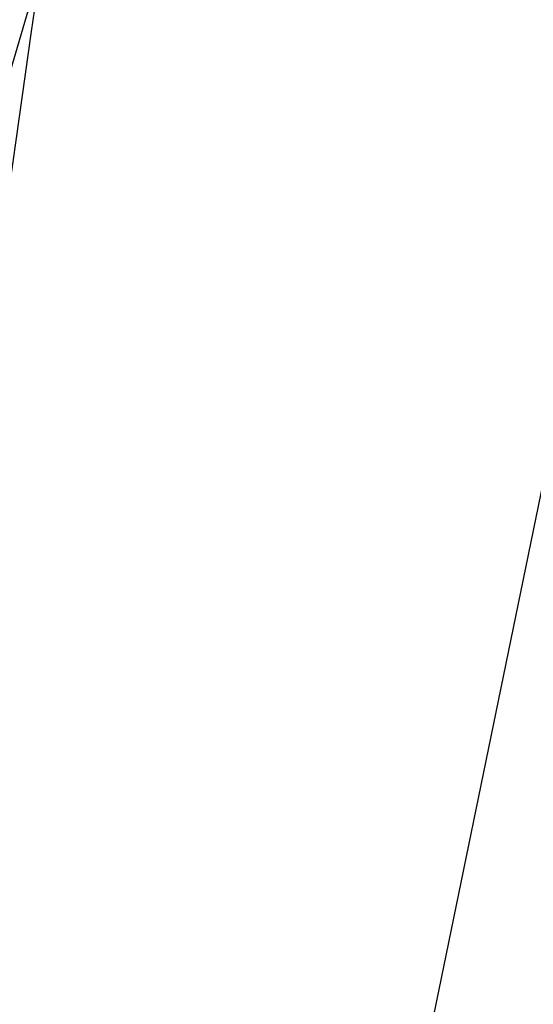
# Model space of a CAD drawing. Header units: metres. Extents: x 209848 to 209928, y 1182430 to 1182563.
# Tile 806 of 1056: x 209853.514 to 209853.63, y 1182491.605 to 1182491.826. Entities that reach past the tile are written whole.
import ezdxf

# ---------------------------------------------------------------- set-up
doc = ezdxf.new("R2010")
doc.units = ezdxf.units.M
doc.header["$MEASUREMENT"] = 0
doc.linetypes.add('DGN Style 2', pattern=[15.036391, 9.021834, -6.014556])
doc.layers.get('0').update_dxf_attribs({"color": 254})

# ---------------------------------------------------------------- blocks, each defined once
blk = doc.blocks.new('*U5')
at = {"color": 3, "linetype": 'Continuous'}
blk.add_line((2.18589, -7.18291), (2.15892, -7.27484), dxfattribs=at)
blk = doc.blocks.new('*U9')
at = {"color": 40, "linetype": 'Continuous'}
for p, q in [((2.186, -7.14005), (2.172, -7.23757)), ((2.172, -7.23757), (2.15815, -7.33533))]:
    blk.add_line(p, q, dxfattribs=at)
blk = doc.blocks.new('ATTEMP')
at = {"color": 5, "linetype": 'Continuous', "flags": 128}
blk.add_lwpolyline([(-6.25918, -7.51048), (-6.21329, -7.28693), (-6.16571, -7.06367), (-6.11641, -6.8407), (-6.06539, -6.61804), (-6.01264, -6.39568), (-5.95813, -6.17364), (-5.90187, -5.95191), (-5.84384, -5.73051), (-5.78404, -5.50943), (-5.72247, -5.28869), (-5.65911, -5.06828), (-5.59396, -4.84822), (-5.52702, -4.62852), (-5.45829, -4.40917), (-5.38776, -4.19018), (-5.31545, -3.97156)], dxfattribs=at)
at = {"color": 3, "linetype": 'Continuous'}
for name in ['*U9', '*U5']:
    blk.add_blockref(name, (-8.51117, 0), dxfattribs=at)

msp = doc.modelspace()

# ---------------------------------------------------------------- block references
at = {"color": 1, "linetype": 'DGN Style 2'}
msp.add_blockref('ATTEMP', (209859.85591, 1182499.06107), dxfattribs=at)

doc.saveas('drawing.dxf')
